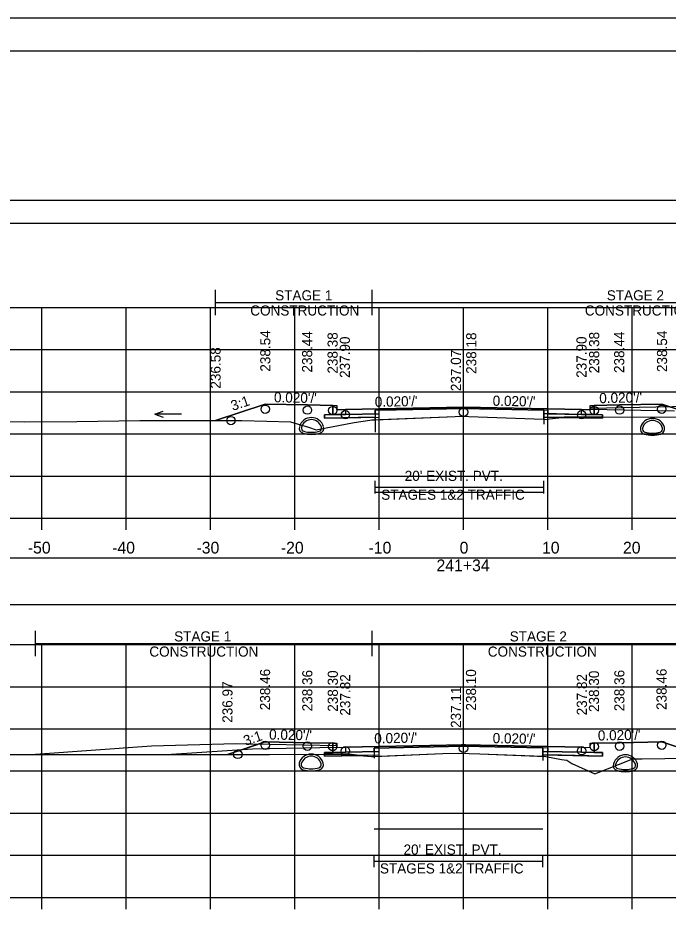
# Model space of a CAD drawing. Extents: x 1369627 to 1374022, y 380035 to 398173.
# Drawn here: x 1372045.7 to 1372122.8, y 389959.2 to 390065.7 of the extents above; entities that cross this region are included whole.
import ezdxf

# ---------------------------------------------------------------- set-up
doc = ezdxf.new("R2010")
doc.units = 0
for name, color, linetype in [('Default', 7, 'Continuous'), ('R_Alt Surface', 7, 'Continuous'), ('R_Axis', 7, 'Continuous'), ('R_Axis Annot', 7, 'Continuous'), ('R_Border', 7, 'Continuous'), ('R_Drive', 7, 'Continuous'), ('R_Exist Surface', 7, 'Continuous'), ('R_Fin Surface', 7, 'Continuous'), ('R_Grid', 7, 'Continuous'), ('R_MOT', 7, 'Continuous'), ('R_No Plot', 7, 'Continuous'), ('R_Water Annot', 7, 'Continuous'), ('R_Xsect Elev', 7, 'Continuous'), ('R_Xsect Slope', 7, 'Continuous'), ('T_Vehicle Path Lt Minor', 7, 'Continuous'), ('T_Vehicle Path Rt', 7, 'Continuous')]:
    doc.layers.add(name, color=color, linetype=linetype)

msp = doc.modelspace()

# ---------------------------------------------------------------- linework, layer by layer
at = {"layer": 'Default'}
for p, q in [((1372088.06, 390009.23), (1372088.06, 390010.73)), ((1372108.06, 390009.23), (1372108.06, 390010.73)), ((1372088.06, 390009.98), (1372108.06, 390009.98)), ((1372087.92, 389964.88), (1372087.92, 389966.38)), ((1372107.92, 389964.88), (1372107.92, 389966.38)), ((1372087.92, 389965.63), (1372107.92, 389965.63))]:
    msp.add_line(p, q, dxfattribs=at)
for points in [[(1371948.53, 390041.3), (1372248.53, 390041.3), (1372248.53, 390044.01), (1371948.53, 390044.01)], [(1372083.02, 390019.69), (1372083.52, 390019.69), (1372083.53, 390019.19), (1372084.53, 390019.21), (1372084.53, 390018.62), (1372083.03, 390018.59)], [(1372113.53, 390019.19), (1372113.54, 390019.69), (1372114.04, 390019.69), (1372114.03, 390018.59), (1372112.53, 390018.62), (1372112.53, 390019.21)], [(1371948.53, 389996.05), (1372248.53, 389996.05), (1372248.53, 390001.57), (1371948.53, 390001.57)], [(1372083.02, 389979.61), (1372083.52, 389979.61), (1372083.53, 389979.11), (1372084.53, 389979.13), (1372084.53, 389978.54), (1372083.03, 389978.51)], [(1372113.53, 389979.11), (1372113.54, 389979.61), (1372114.04, 389979.61), (1372114.03, 389978.51), (1372112.53, 389978.54), (1372112.53, 389979.13)]]:
    msp.add_lwpolyline(points, close=True, dxfattribs=at)
at = {"layer": 'R_Alt Surface'}
for points in [[(1372083.03, 390019.69), (1372083.03, 390018.59), (1372084.53, 390018.62), (1372088.06, 390018.69), (1372088.06, 390019.11), (1372098.53, 390019.32), (1372108.06, 390019.13), (1372108.06, 390018.71), (1372112.53, 390018.62), (1372114.03, 390018.59), (1372114.03, 390019.69)], [(1372083.03, 389979.61), (1372083.03, 389978.51), (1372084.53, 389978.54), (1372087.92, 389978.61), (1372087.92, 389979.03), (1372098.53, 389979.24), (1372107.92, 389979.05), (1372107.92, 389978.64), (1372112.53, 389978.54), (1372114.03, 389978.51), (1372114.03, 389979.61)]]:
    msp.add_lwpolyline(points, dxfattribs=at)
for points in [[(1372082.03, 390018.57), (1372083.03, 390018.59), (1372084.53, 390018.62), (1372088.06, 390018.69), (1372088.06, 390018.28), (1372082.03, 390018.16)], [(1372115.03, 390018.57), (1372114.03, 390018.59), (1372112.53, 390018.62), (1372108.06, 390018.71), (1372108.06, 390018.3), (1372115.03, 390018.16)], [(1372082.03, 389978.49), (1372083.03, 389978.51), (1372084.53, 389978.54), (1372087.92, 389978.61), (1372087.92, 389978.19), (1372082.03, 389978.08)], [(1372115.03, 389978.49), (1372114.03, 389978.51), (1372112.53, 389978.54), (1372107.92, 389978.64), (1372107.92, 389978.22), (1372115.03, 389978.08)]]:
    msp.add_lwpolyline(points, close=True, dxfattribs=at)
at = {"layer": 'R_Axis'}
for p, q in [((1371948.53, 390006.31), (1372248.53, 390006.31)), ((1372048.53, 390004.91), (1372048.53, 390006.31)), ((1372058.53, 390004.91), (1372058.53, 390006.31)), ((1372068.53, 390004.91), (1372068.53, 390006.31)), ((1372078.53, 390004.91), (1372078.53, 390006.31)), ((1372088.53, 390004.91), (1372088.53, 390006.31)), ((1372098.53, 390004.91), (1372098.53, 390006.31)), ((1372108.53, 390004.91), (1372108.53, 390006.31)), ((1372118.53, 390004.91), (1372118.53, 390006.31)), ((1371948.53, 389961.31), (1372248.53, 389961.31)), ((1372048.53, 389959.91), (1372048.53, 389961.31)), ((1372058.53, 389959.91), (1372058.53, 389961.31)), ((1372068.53, 389959.91), (1372068.53, 389961.31)), ((1372078.53, 389959.91), (1372078.53, 389961.31)), ((1372088.53, 389959.91), (1372088.53, 389961.31)), ((1372098.53, 389959.91), (1372098.53, 389961.31)), ((1372108.53, 389959.91), (1372108.53, 389961.31)), ((1372118.53, 389959.91), (1372118.53, 389961.31))]:
    msp.add_line(p, q, dxfattribs=at)
at = {"layer": 'R_Border'}
for p, q in [((1371940.53, 390061.77), (1372256.71, 390061.77)), ((1372093.05, 390061.51), (1372093.05, 390061.51)), ((1372093.05, 390061.51), (1372093.05, 390061.51))]:
    msp.add_line(p, q, dxfattribs=at)
at = {"layer": 'R_Drive'}
for p, q in [((1372113.53, 390019.36), (1372125.53, 390019.6)), ((1372113.53, 390019.19), (1372113.53, 390019.36)), ((1372061.53, 389979.26), (1372047.8, 389978.27)), ((1372071.53, 389979.52), (1372061.53, 389979.26)), ((1372083.53, 389979.28), (1372071.53, 389979.52)), ((1372083.53, 389979.11), (1372083.53, 389979.28))]:
    msp.add_line(p, q, dxfattribs=at)
for centre, radius, start, end in [((1372080.5, 390016.77), 1.48, 15.5772, 164.4228), ((1372120.94, 390016.67), 1.48, 15.5772, 164.4228), ((1372079.69, 390016.99), 0.635, 164.4228, 254.3087), ((1372079.69, 390016.99), 0.385, 164.4228, 254.3087), ((1372080.5, 390016.77), 1.23, 15.5772, 164.4228), ((1372081.32, 390016.99), 0.385, 285.6913, 15.5772), ((1372081.32, 390016.99), 0.635, 285.6913, 15.5772), ((1372120.13, 390016.9), 0.635, 164.4228, 254.3087), ((1372120.13, 390016.9), 0.385, 164.4228, 254.3087), ((1372120.94, 390016.67), 1.23, 15.5772, 164.4228), ((1372121.75, 390016.9), 0.385, 285.6913, 15.5772), ((1372121.75, 390016.9), 0.635, 285.6913, 15.5772), ((1372080.5, 390019.89), 3.64, 254.3087, 285.6913), ((1372080.5, 390019.89), 3.39, 254.3087, 285.6913), ((1372120.94, 390019.79), 3.64, 254.3087, 285.6913), ((1372120.94, 390019.79), 3.39, 254.3087, 285.6913), ((1372080.48, 389976.84), 1.48, 15.5772, 164.4228), ((1372080.48, 389976.84), 1.23, 15.5772, 164.4228), ((1372117.73, 389976.75), 1.48, 15.5772, 164.4228), ((1372117.73, 389976.75), 1.23, 15.5772, 164.4228), ((1372079.67, 389977.07), 0.635, 164.4228, 254.3087), ((1372079.67, 389977.07), 0.385, 164.4228, 254.3087), ((1372080.48, 389979.96), 3.39, 254.3087, 285.6913), ((1372081.29, 389977.07), 0.385, 285.6913, 15.5772), ((1372081.29, 389977.07), 0.635, 285.6913, 15.5772), ((1372116.91, 389976.97), 0.635, 164.4228, 254.3087), ((1372116.91, 389976.97), 0.385, 164.4228, 254.3087), ((1372117.73, 389979.87), 3.39, 254.3087, 285.6913), ((1372118.54, 389976.97), 0.385, 285.6913, 15.5772), ((1372118.54, 389976.97), 0.635, 285.6913, 15.5772), ((1372080.48, 389979.96), 3.64, 254.3087, 285.6913), ((1372117.73, 389979.87), 3.64, 254.3087, 285.6913)]:
    msp.add_arc(centre, radius, start, end, dxfattribs=at)
at = {"layer": 'R_Exist Surface'}
for points in [[(1372034.59, 390017.79), (1372046.46, 390017.73), (1372052.7, 390017.77), (1372060.16, 390017.9), (1372067.33, 390017.89), (1372071.22, 390017.88), (1372072.24, 390017.88), (1372075.22, 390017.81), (1372078, 390017.72), (1372080.17, 390017.09), (1372081.06, 390016.8), (1372082.04, 390016.99), (1372085.55, 390017.66), (1372087.41, 390017.94), (1372087.65, 390017.97), (1372097.54, 390018.38), (1372098.06, 390018.4), (1372108.01, 390018.04), (1372108.4, 390018.03), (1372108.4, 390018.03), (1372108.74, 390018.09), (1372110.47, 390018.28), (1372113.38, 390018.3), (1372127.84, 390018.33)], [(1372042.48, 389978.27), (1372047.65, 389978.27), (1372058.6, 389978.27), (1372059.12, 389978.27), (1372074.78, 389978.28), (1372075.43, 389978.28), (1372075.47, 389978.28), (1372075.52, 389978.28), (1372084.03, 389978.3), (1372084.13, 389978.3), (1372084.33, 389978.3), (1372084.41, 389978.3), (1372084.56, 389978.3), (1372084.65, 389978.3), (1372084.94, 389978.29), (1372087.62, 389978.02), (1372096.09, 389978.37), (1372097.92, 389978.44), (1372100.47, 389978.35), (1372108.29, 389978.05), (1372110.15, 389977.66), (1372110.77, 389977.59), (1372111.39, 389977.21), (1372114.12, 389975.98), (1372118.43, 389977.69), (1372118.66, 389977.75), (1372118.94, 389977.75), (1372119.73, 389977.74), (1372133.13, 389977.95)]]:
    msp.add_lwpolyline(points, dxfattribs=at)
at = {"layer": 'R_Fin Surface'}
for points in [[(1372069.12, 390017.88), (1372075.02, 390019.85), (1372080.02, 390019.75), (1372083.02, 390019.69), (1372083.52, 390019.69), (1372083.53, 390019.19), (1372084.53, 390019.21), (1372086.53, 390019.25), (1372098.53, 390019.49), (1372110.53, 390019.25), (1372112.53, 390019.21), (1372113.53, 390019.19), (1372113.54, 390019.69), (1372114.04, 390019.69), (1372117.04, 390019.75), (1372122.04, 390019.85), (1372126.62, 390018.32)], [(1372070.54, 389978.28), (1372075.02, 389979.77), (1372080.02, 389979.67), (1372083.02, 389979.61), (1372083.52, 389979.61), (1372083.53, 389979.11), (1372084.53, 389979.13), (1372086.53, 389979.17), (1372098.53, 389979.41), (1372110.53, 389979.17), (1372112.53, 389979.13), (1372113.53, 389979.11), (1372113.54, 389979.61), (1372114.04, 389979.61), (1372117.04, 389979.67), (1372122.04, 389979.77), (1372127.75, 389977.87)]]:
    msp.add_lwpolyline(points, dxfattribs=at)
at = {"layer": 'R_Grid'}
for p, q in [((1371948.53, 390031.31), (1372248.53, 390031.31)), ((1372048.53, 390006.31), (1372048.53, 390031.31)), ((1372058.53, 390006.31), (1372058.53, 390031.31)), ((1372068.53, 390006.31), (1372068.53, 390031.31)), ((1372078.53, 390006.31), (1372078.53, 390031.31)), ((1372088.53, 390006.31), (1372088.53, 390031.31)), ((1372098.53, 390006.31), (1372098.53, 390031.31)), ((1372108.53, 390006.31), (1372108.53, 390031.31)), ((1372118.53, 390006.31), (1372118.53, 390031.31)), ((1371948.53, 390026.31), (1372248.53, 390026.31)), ((1371948.53, 390021.31), (1372248.53, 390021.31)), ((1371948.53, 390016.31), (1372248.53, 390016.31)), ((1371948.53, 390011.31), (1372248.53, 390011.31)), ((1371948.53, 390006.31), (1372248.53, 390006.31)), ((1371948.53, 389991.31), (1372248.53, 389991.31)), ((1372048.53, 389961.31), (1372048.53, 389991.31)), ((1372058.53, 389961.31), (1372058.53, 389991.31)), ((1372068.53, 389961.31), (1372068.53, 389991.31)), ((1372078.53, 389961.31), (1372078.53, 389991.31)), ((1372088.53, 389961.31), (1372088.53, 389991.31)), ((1372098.53, 389961.31), (1372098.53, 389991.31)), ((1372108.53, 389961.31), (1372108.53, 389991.31)), ((1372118.53, 389961.31), (1372118.53, 389991.31)), ((1371948.53, 389986.31), (1372248.53, 389986.31)), ((1371948.53, 389981.31), (1372248.53, 389981.31)), ((1371948.53, 389976.31), (1372248.53, 389976.31)), ((1371948.53, 389971.31), (1372248.53, 389971.31)), ((1371948.53, 389966.31), (1372248.53, 389966.31)), ((1371948.53, 389961.31), (1372248.53, 389961.31))]:
    msp.add_line(p, q, dxfattribs=at)
at = {"layer": 'R_MOT'}
for p, q in [((1372069.12, 390030.39), (1372069.12, 390033.39)), ((1372087.71, 390030.39), (1372087.71, 390033.39)), ((1372069.12, 390031.89), (1372148.86, 390031.89)), ((1372047.8, 389989.93), (1372047.8, 389992.93)), ((1372087.71, 389989.93), (1372087.71, 389992.93)), ((1372047.8, 389991.43), (1372127.75, 389991.43))]:
    msp.add_line(p, q, dxfattribs=at)
at = {"layer": 'R_No Plot'}
for p, q in [((1371928.13, 390065.66), (1372261.46, 390065.66)), ((1372123.53, 390018.99), (1372113.53, 390019.19)), ((1372073.53, 389978.91), (1372063.9, 389978.27)), ((1372083.53, 389979.11), (1372073.53, 389978.91))]:
    msp.add_line(p, q, dxfattribs=at)
for points in [[(1371928.12, 390065.66), (1372261.46, 390065.66), (1372261.46, 389852.32), (1371928.12, 389852.32)], [(1372174.45, 390061.77), (1372194.07, 390061.77), (1372194.07, 390051.89), (1372210.18, 390051.89), (1372233.38, 390051.89), (1372233.38, 390019.22), (1372256.59, 390019.22), (1372256.71, 389856.31), (1371940.53, 389856.31), (1371940.53, 390061.77)], [(1372098.53, 390019.49), (1372086.53, 390019.25), (1372084.53, 390019.21), (1372084.53, 390018.62), (1372088.53, 390018.7), (1372088.53, 390019.12), (1372098.53, 390019.32), (1372108.53, 390019.12), (1372108.53, 390018.7), (1372112.53, 390018.62), (1372112.53, 390019.21), (1372110.53, 390019.25)], [(1372088.53, 390018.7), (1372084.53, 390018.62), (1372083.03, 390018.59), (1372082.03, 390018.57), (1372082.03, 390018.16), (1372088.53, 390018.29)], [(1372108.53, 390018.7), (1372112.53, 390018.62), (1372114.03, 390018.59), (1372115.03, 390018.57), (1372115.03, 390018.16), (1372108.53, 390018.29)], [(1372098.53, 389979.41), (1372086.53, 389979.17), (1372084.53, 389979.13), (1372084.53, 389978.54), (1372088.53, 389978.62), (1372088.53, 389979.04), (1372098.53, 389979.24), (1372108.53, 389979.04), (1372108.53, 389978.62), (1372112.53, 389978.54), (1372112.53, 389979.13), (1372110.53, 389979.17)], [(1372088.53, 389978.62), (1372084.53, 389978.54), (1372083.03, 389978.51), (1372082.03, 389978.49), (1372082.03, 389978.08), (1372088.53, 389978.21)], [(1372108.53, 389978.62), (1372112.53, 389978.54), (1372114.03, 389978.51), (1372115.03, 389978.49), (1372115.03, 389978.08), (1372108.53, 389978.21)]]:
    msp.add_lwpolyline(points, close=True, dxfattribs=at)
for points in [[(1372083.02, 390019.69), (1372083.03, 390018.59), (1372084.53, 390018.62), (1372088.53, 390018.7), (1372088.53, 390019.12), (1372098.53, 390019.32), (1372108.53, 390019.12), (1372108.53, 390018.7), (1372112.53, 390018.62), (1372114.03, 390018.59), (1372114.04, 390019.69)], [(1372088.06, 390009.4), (1372108.06, 390009.4)], [(1372083.02, 389979.61), (1372083.03, 389978.51), (1372084.53, 389978.54), (1372088.53, 389978.62), (1372088.53, 389979.04), (1372098.53, 389979.24), (1372108.53, 389979.04), (1372108.53, 389978.62), (1372112.53, 389978.54), (1372114.03, 389978.51), (1372114.04, 389979.61)], [(1372087.92, 389969.44), (1372107.92, 389969.44)]]:
    msp.add_lwpolyline(points, dxfattribs=at)
for centre in [(1372075.02, 390019.23), (1372080.02, 390019.13), (1372083.02, 390019.07), (1372098.53, 390018.87), (1372114.04, 390019.07), (1372117.04, 390019.13), (1372122.04, 390019.23), (1372070.96, 390017.88), (1372084.53, 390018.59), (1372112.53, 390018.59), (1372075.02, 389979.36), (1372080.02, 389979.26), (1372117.04, 389979.26), (1372122.04, 389979.36), (1372071.77, 389978.28), (1372083.02, 389979.2), (1372084.53, 389978.72), (1372098.53, 389979), (1372112.53, 389978.72), (1372114.04, 389979.2)]:
    msp.add_circle(centre, 0.5, dxfattribs=at)
at = {"layer": 'R_Water Annot'}
for p, q in [((1372061.94, 390018.66), (1372062.91, 390019.01)), ((1372065.09, 390018.66), (1372061.94, 390018.66)), ((1372061.94, 390018.66), (1372062.91, 390018.31))]:
    msp.add_line(p, q, dxfattribs=at)
at = {"layer": 'R_Xsect Elev'}
for p, q in [((1372098.53, 390018.38), (1372098.53, 390028.38)), ((1372098.53, 389978.42), (1372098.53, 389988.42))]:
    msp.add_line(p, q, dxfattribs=at)
at = {"layer": 'T_Vehicle Path Lt Minor'}
for p, q in [((1372061.53, 389979.26), (1372047.8, 389978.27)), ((1372071.53, 389979.52), (1372061.53, 389979.26)), ((1372070.54, 389978.28), (1372074.11, 389979.47)), ((1372074.11, 389979.47), (1372071.53, 389979.52))]:
    msp.add_line(p, q, dxfattribs=at)
msp.add_lwpolyline([(1372047.8, 389978.27), (1372058.6, 389978.27), (1372059.12, 389978.27), (1372070.54, 389978.28)], dxfattribs=at)
at = {"layer": 'T_Vehicle Path Rt'}
for p, q in [((1372083.03, 390018.59), (1372083.02, 390019.69)), ((1372088.06, 390019.11), (1372088.06, 390016.51)), ((1372108.06, 390019.13), (1372108.06, 390017.47)), ((1372114.04, 390019.69), (1372114.03, 390018.59)), ((1372088.06, 390018.69), (1372088.06, 390018.28)), ((1372088.06, 390017.98), (1372088.06, 390018.28)), ((1372088.06, 390018.28), (1372088.06, 390017.98)), ((1372108.06, 390018.3), (1372108.06, 390018.71)), ((1372108.06, 390018.04), (1372108.06, 390018.3)), ((1372110.19, 390018.25), (1372108.06, 390018.3)), ((1372108.06, 390018.3), (1372108.06, 390018.04)), ((1372110.19, 390018.25), (1372115.03, 390018.16)), ((1372115.03, 390018.3), (1372126.62, 390018.32)), ((1372115.03, 390018.16), (1372115.03, 390018.3)), ((1372083.03, 389978.51), (1372083.02, 389979.61)), ((1372107.92, 389979.05), (1372107.92, 389977.54)), ((1372114.04, 389979.61), (1372114.03, 389978.51)), ((1372082.03, 389978.49), (1372083.03, 389978.51)), ((1372082.03, 389978.3), (1372082.03, 389978.49)), ((1372082.03, 389978.3), (1372082.03, 389978.08)), ((1372082.03, 389978.08), (1372086.21, 389978.16)), ((1372087.92, 389978.19), (1372086.21, 389978.16)), ((1372087.92, 389978.61), (1372087.92, 389978.19)), ((1372087.92, 389978.19), (1372087.92, 389977.83)), ((1372087.92, 389978.03), (1372087.92, 389978.19)), ((1372087.92, 389978.19), (1372087.92, 389978.03)), ((1372107.92, 389978.07), (1372107.92, 389978.22)), ((1372107.92, 389978.22), (1372107.92, 389978.07))]:
    msp.add_line(p, q, dxfattribs=at)
for points in [[(1372083.02, 390019.69), (1372080.02, 390019.75), (1372075.02, 390019.85), (1372069.12, 390017.88)], [(1372108.06, 390018.71), (1372108.06, 390019.13), (1372098.53, 390019.32), (1372088.06, 390019.11), (1372088.06, 390018.69)], [(1372126.62, 390018.32), (1372122.04, 390019.85), (1372117.04, 390019.75), (1372114.04, 390019.69)], [(1372088.06, 390018.28), (1372082.03, 390018.16), (1372082.03, 390018.57), (1372083.03, 390018.59)], [(1372088.06, 390017.98), (1372097.54, 390018.38), (1372098.06, 390018.4), (1372108.01, 390018.04), (1372108.06, 390018.04)], [(1372108.06, 390018.04), (1372108.4, 390018.03), (1372108.74, 390018.09), (1372110.19, 390018.25)], [(1372115.03, 390018.3), (1372113.38, 390018.3), (1372110.47, 390018.28), (1372110.19, 390018.25)], [(1372114.03, 390018.59), (1372115.03, 390018.57), (1372115.03, 390018.3)], [(1372069.12, 390017.88), (1372071.22, 390017.88), (1372072.24, 390017.88), (1372075.22, 390017.81), (1372078, 390017.72), (1372080.17, 390017.09), (1372081.06, 390016.8), (1372082.04, 390016.99), (1372085.55, 390017.66), (1372087.41, 390017.94), (1372087.65, 390017.97), (1372088.06, 390017.98)], [(1372083.02, 389979.61), (1372080.02, 389979.67), (1372075.02, 389979.77), (1372070.54, 389978.28)], [(1372127.75, 389977.87), (1372122.04, 389979.77), (1372117.04, 389979.67), (1372114.04, 389979.61)], [(1372107.92, 389979.05), (1372098.53, 389979.24), (1372087.92, 389979.03), (1372087.92, 389978.61)], [(1372107.92, 389978.22), (1372107.92, 389978.64), (1372107.92, 389979.05)], [(1372070.54, 389978.28), (1372074.78, 389978.28), (1372075.43, 389978.28), (1372075.47, 389978.28), (1372075.52, 389978.28), (1372082.03, 389978.3)], [(1372086.21, 389978.16), (1372084.94, 389978.29), (1372084.65, 389978.3), (1372084.56, 389978.3), (1372084.41, 389978.3), (1372084.33, 389978.3), (1372084.13, 389978.3), (1372084.03, 389978.3), (1372082.03, 389978.3)], [(1372086.21, 389978.16), (1372087.62, 389978.02), (1372087.92, 389978.03)], [(1372087.92, 389978.03), (1372096.09, 389978.37), (1372097.92, 389978.44), (1372100.47, 389978.35), (1372107.92, 389978.07)], [(1372114.03, 389978.51), (1372115.03, 389978.49), (1372115.03, 389978.08), (1372107.92, 389978.22)], [(1372107.92, 389978.07), (1372108.29, 389978.05), (1372110.15, 389977.66), (1372110.77, 389977.59), (1372111.39, 389977.21), (1372114.12, 389975.98), (1372118.43, 389977.69), (1372118.66, 389977.75), (1372118.94, 389977.75), (1372119.73, 389977.74), (1372127.75, 389977.87)]]:
    msp.add_lwpolyline(points, dxfattribs=at)

# ---------------------------------------------------------------- texts
at = {"layer": 'R_Axis Annot'}
for s, height, p in [("20' EXIST. PVT.", 1.2, (1372091.56, 390010.73)), ('STAGES 1&2 TRAFFIC', 1.2, (1372088.77, 390008.49)), ('-50', 1.4, (1372046.87, 390002.11)), ('-40', 1.4, (1372056.87, 390002.11)), ('-30', 1.4, (1372066.87, 390002.11)), ('-20', 1.4, (1372076.87, 390002.11)), ('-10', 1.4, (1372087.27, 390002.11)), ('0', 1.4, (1372098.07, 390002.11)), ('10', 1.4, (1372107.84, 390002.11)), ('20', 1.4, (1372117.44, 390002.11)), ('241+34', 1.4, (1372095.33, 390000.01)), ("20' EXIST. PVT.", 1.2, (1372091.42, 389966.39)), ('STAGES 1&2 TRAFFIC', 1.2, (1372088.62, 389964.15))]:
    msp.add_text(s, height=height, dxfattribs=at).set_placement(p)
at = {"layer": 'R_MOT'}
for s, p in [('STAGE 1', (1372076.2, 390032.15)), ('STAGE 2', (1372115.52, 390032.15)), ('CONSTRUCTION', (1372073.25, 390030.35)), ('CONSTRUCTION', (1372112.92, 390030.35)), ('STAGE 1', (1372064.22, 389991.68)), ('STAGE 2', (1372104.01, 389991.68)), ('CONSTRUCTION', (1372061.28, 389989.88)), ('CONSTRUCTION', (1372101.41, 389989.88))]:
    msp.add_text(s, height=1.2, dxfattribs=at).set_placement(p)
at = {"layer": 'R_Xsect Elev'}
for s, p in [('238.54', (1372075.63, 390023.69)), ('238.44', (1372080.59, 390023.59)), ('238.38', (1372083.61, 390023.46)), ('237.90', (1372085.06, 390022.95)), ('238.18', (1372100.05, 390023.43)), ('237.90', (1372113.12, 390022.96)), ('238.38', (1372114.62, 390023.5)), ('238.44', (1372117.59, 390023.53)), ('238.54', (1372122.67, 390023.65)), ('236.58', (1372069.73, 390021.68)), ('237.07', (1372098.23, 390021.38)), ('238.46', (1372075.6, 389983.52)), ('238.36', (1372080.61, 389983.39)), ('238.10', (1372100.02, 389983.48)), ('238.36', (1372117.61, 389983.4)), ('238.46', (1372122.61, 389983.55)), ('238.30', (1372083.63, 389983.34)), ('237.82', (1372085.1, 389982.88)), ('237.82', (1372113.16, 389982.91)), ('238.30', (1372114.6, 389983.31)), ('236.97', (1372071.14, 389982.03)), ('237.11', (1372098.23, 389981.42))]:
    msp.add_text(s, height=1.2, rotation=90, dxfattribs=at).set_placement(p)
at = {"layer": 'R_Xsect Slope'}
for s, rotation, p in [("0.020'/'", 358.8542, (1372076.05, 390020.06)), ("0.020'/'", 1.1458, (1372114.64, 390019.95)), ('3:1', 18.4332, (1372071.17, 390019.03)), ("0.020'/'", 1.1458, (1372088.02, 390019.51)), ("0.020'/'", 358.8542, (1372101.98, 390019.65)), ('3:1', 18.4332, (1372072.66, 389979.29)), ("0.020'/'", 358.8542, (1372075.47, 389980.05)), ("0.020'/'", 1.1458, (1372087.96, 389979.58)), ("0.020'/'", 358.8542, (1372101.98, 389979.62)), ("0.020'/'", 1.1458, (1372114.47, 389979.92))]:
    msp.add_text(s, height=1.2, rotation=rotation, dxfattribs=at).set_placement(p)

doc.saveas('drawing.dxf')
